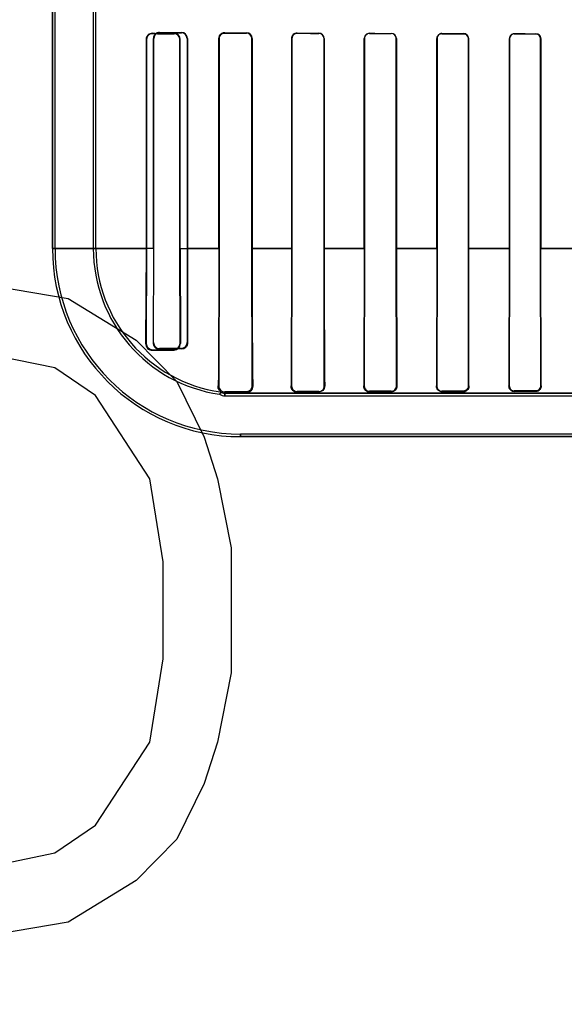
# Model space of a CAD drawing. Header units: millimetres. Extents: x 0 to 297, y 0 to 210.
# Tile 347 of 446: x 242.267 to 242.605, y 157.091 to 157.703. Entities that reach past the tile are written whole.
import ezdxf

# ---------------------------------------------------------------- set-up
doc = ezdxf.new("R2010")
doc.units = ezdxf.units.MM
doc.header["$LTSCALE"] = 16.335
doc.layers.get('0').update_dxf_attribs({"linetype": 'CONTINUOUS'})
for name, color, linetype in [('AXES_REF', 7, 'CONTINUOUS'), ('INTFCLR_1', 7, 'CONTINUOUS'), ('INTFCLR_72935', 7, 'CONTINUOUS')]:
    doc.layers.add(name, color=color, linetype=linetype)

msp = doc.modelspace()

# ---------------------------------------------------------------- linework, layer by layer
at = {"color": 7, "linetype": 'Continuous'}
for p, q in [((242.24613, 157.53809), (242.29675, 157.52947)), ((242.29675, 157.52947), (242.33894, 157.50362)), ((242.33894, 157.50362), (242.36425, 157.47777)), ((242.28831, 157.48639), (242.24613, 157.495)), ((242.31363, 157.46915), (242.28831, 157.48639)), ((242.36425, 157.47777), (242.38113, 157.4433)), ((242.34738, 157.41745), (242.31363, 157.46915)), ((242.38113, 157.4433), (242.38956, 157.41745)), ((242.35581, 157.36575), (242.34738, 157.41745)), ((242.38956, 157.41745), (242.398, 157.37437)), ((242.398, 157.37437), (242.398, 157.29681)), ((242.35581, 157.30543), (242.35581, 157.36575)), ((242.34738, 157.25373), (242.35581, 157.30543)), ((242.398, 157.29681), (242.38956, 157.25373)), ((242.31363, 157.20202), (242.34738, 157.25373)), ((242.38956, 157.25373), (242.38113, 157.22788)), ((242.38113, 157.22788), (242.36425, 157.19341)), ((242.28831, 157.18479), (242.31363, 157.20202)), ((242.36425, 157.19341), (242.33894, 157.16756)), ((242.24613, 157.17617), (242.28831, 157.18479)), ((242.33894, 157.16756), (242.29675, 157.14171)), ((242.29675, 157.14171), (242.24613, 157.13309))]:
    msp.add_line(p, q, dxfattribs=at)
for radius in [8.72625, 8.7255, 8.66962]:
    msp.add_circle((241.41503, 154.41059), radius, dxfattribs=at)
msp.add_arc((241.41503, 154.41059), 8.64, 278.277129, 261.722871, dxfattribs=at)
at = {"layer": 'AXES_REF', "color": 9, "linetype": 'Continuous'}
msp.add_circle((241.41503, 154.41059), 5.33572, dxfattribs=at)
msp.add_arc((241.41503, 154.41059), 7.96006, 94.411812, 85.588188, dxfattribs=at)
at = {"layer": 'INTFCLR_1', "color": 6, "linetype": 'Continuous'}
for p, q in [((242.28689, 157.56058), (242.28689, 159.96358)), ((242.28848, 157.56058), (242.28848, 159.96359)), ((242.3123, 157.71141), (242.3123, 157.56058)), ((242.31389, 157.56058), (242.31389, 157.71141)), ((242.34512, 157.69045), (242.34512, 157.56058)), ((242.34535, 157.69045), (242.34535, 157.56058)), ((242.3661, 157.56058), (242.3661, 157.69045)), ((242.36628, 157.56058), (242.36628, 157.69045)), ((242.39043, 157.69108), (242.39043, 157.56058)), ((242.3906, 157.69108), (242.3906, 157.56058)), ((242.41089, 157.56058), (242.41089, 157.69108)), ((242.41104, 157.56058), (242.41104, 157.69108)), ((242.43564, 157.69108), (242.43564, 157.56058)), ((242.43577, 157.69108), (242.43577, 157.56058)), ((242.45573, 157.56058), (242.45573, 157.69108)), ((242.45586, 157.56058), (242.45586, 157.69108)), ((242.48079, 157.69108), (242.48079, 157.56058)), ((242.48091, 157.69108), (242.48091, 157.56058)), ((242.50061, 157.56058), (242.50061, 157.69108)), ((242.50073, 157.56058), (242.50073, 157.69108)), ((242.52591, 157.69108), (242.52591, 157.56058)), ((242.52602, 157.69108), (242.52602, 157.56058)), ((242.54551, 157.56058), (242.54551, 157.69108)), ((242.54562, 157.56058), (242.54562, 157.69108)), ((242.571, 157.69108), (242.571, 157.56058)), ((242.5711, 157.69108), (242.5711, 157.56058)), ((242.59044, 157.56058), (242.59044, 157.69108)), ((242.59054, 157.56058), (242.59054, 157.69108)), ((242.34512, 157.56058), (242.34484, 157.50145)), ((242.34535, 157.56058), (242.34522, 157.50145)), ((242.3662, 157.50145), (242.3661, 157.56058)), ((242.36628, 157.56058), (242.36647, 157.50145)), ((242.3906, 157.56058), (242.39037, 157.47508)), ((242.4111, 157.47508), (242.41089, 157.56058)), ((242.43577, 157.56058), (242.43558, 157.47508)), ((242.45591, 157.47508), (242.45573, 157.56058)), ((242.48091, 157.56058), (242.48074, 157.47508)), ((242.50077, 157.47508), (242.50061, 157.56058)), ((242.50073, 157.56058), (242.50101, 157.47508)), ((242.52591, 157.56058), (242.52564, 157.47508)), ((242.52602, 157.56058), (242.52586, 157.47508)), ((242.54566, 157.47508), (242.54551, 157.56058)), ((242.54588, 157.47508), (242.54562, 157.56058)), ((242.571, 157.56058), (242.57075, 157.47508)), ((242.5711, 157.56058), (242.57096, 157.47508)), ((242.59058, 157.47508), (242.59044, 157.56058)), ((242.59078, 157.47508), (242.59054, 157.56058)), ((242.34904, 157.49765), (242.36254, 157.49774)), ((242.34904, 157.49726), (242.36254, 157.49744)), ((242.39404, 157.4714), (242.40754, 157.47147)), ((242.40389, 157.47058), (242.39404, 157.47058)), ((242.43904, 157.47162), (242.45254, 157.47167)), ((242.43904, 157.47122), (242.45254, 157.4713)), ((242.48404, 157.47177), (242.49754, 157.47181)), ((242.48404, 157.47146), (242.49754, 157.47151)), ((242.52904, 157.4719), (242.54254, 157.47193)), ((242.52904, 157.47162), (242.54254, 157.47166)), ((242.57404, 157.47199), (242.58754, 157.47201)), ((242.57404, 157.47174), (242.58754, 157.47177)), ((242.39404, 157.46899), (242.61912, 157.46899)), ((243.16268, 157.44516), (242.40389, 157.44516))]:
    msp.add_line(p, q, dxfattribs=at)
at = {"layer": 'INTFCLR_1', "color": 9, "linetype": 'Continuous'}
for p, q in [((242.34512, 157.69045), (242.34535, 157.69045)), ((242.34904, 157.69411), (242.34904, 157.69433)), ((242.36254, 157.69422), (242.36254, 157.69403)), ((242.3661, 157.69045), (242.36628, 157.69045)), ((242.39043, 157.69108), (242.3906, 157.69108)), ((242.39404, 157.6945), (242.39404, 157.69466)), ((242.40754, 157.69459), (242.40754, 157.69444)), ((242.41089, 157.69108), (242.41104, 157.69108)), ((242.43564, 157.69108), (242.43577, 157.69108)), ((242.43904, 157.69433), (242.43904, 157.69446)), ((242.45254, 157.69441), (242.45254, 157.69428)), ((242.45573, 157.69108), (242.45586, 157.69108)), ((242.48079, 157.69108), (242.48091, 157.69108)), ((242.48404, 157.69419), (242.48404, 157.69431)), ((242.49754, 157.69428), (242.49754, 157.69416)), ((242.50061, 157.69108), (242.50073, 157.69108)), ((242.52591, 157.69108), (242.52602, 157.69108)), ((242.52904, 157.69409), (242.52904, 157.6942)), ((242.54254, 157.69417), (242.54254, 157.69406)), ((242.54551, 157.69108), (242.54562, 157.69108)), ((242.571, 157.69108), (242.5711, 157.69108)), ((242.57404, 157.694), (242.57404, 157.69411)), ((242.58754, 157.69409), (242.58754, 157.69398)), ((242.59044, 157.69108), (242.59054, 157.69108)), ((242.28689, 157.56057), (242.34535, 157.56057)), ((242.3661, 157.56057), (242.3906, 157.56057)), ((242.41089, 157.56057), (242.43577, 157.56057)), ((242.45573, 157.56057), (242.48091, 157.56057)), ((242.50061, 157.56057), (242.52602, 157.56057)), ((242.54551, 157.56057), (242.5711, 157.56057)), ((242.59044, 157.56057), (242.61617, 157.56057)), ((242.34522, 157.50145), (242.34484, 157.50145)), ((242.36647, 157.50145), (242.3662, 157.50145)), ((242.34904, 157.49726), (242.34904, 157.49765)), ((242.36254, 157.49774), (242.36254, 157.49744)), ((242.38991, 157.47508), (242.39037, 157.47508)), ((242.39404, 157.46899), (242.39404, 157.4714)), ((242.61912, 157.47058), (242.40389, 157.47058)), ((242.40754, 157.47147), (242.40754, 157.4709)), ((242.41145, 157.47508), (242.4111, 157.47508)), ((242.43558, 157.47508), (242.43528, 157.47508)), ((242.43904, 157.47122), (242.43904, 157.47162)), ((242.45254, 157.47167), (242.45254, 157.4713)), ((242.45619, 157.47508), (242.45591, 157.47508)), ((242.48074, 157.47508), (242.48049, 157.47508)), ((242.48404, 157.47146), (242.48404, 157.47177)), ((242.49754, 157.47181), (242.49754, 157.47151)), ((242.50101, 157.47508), (242.50077, 157.47508)), ((242.52586, 157.47508), (242.52564, 157.47508)), ((242.52904, 157.47162), (242.52904, 157.4719)), ((242.54254, 157.47193), (242.54254, 157.47166)), ((242.54588, 157.47508), (242.54566, 157.47508)), ((242.57096, 157.47508), (242.57075, 157.47508)), ((242.57404, 157.47174), (242.57404, 157.47199)), ((242.58754, 157.47201), (242.58754, 157.47177)), ((242.59078, 157.47508), (242.59058, 157.47508)), ((242.40389, 157.44516), (242.40389, 157.44358)), ((243.16268, 157.44358), (242.40389, 157.44358))]:
    msp.add_line(p, q, dxfattribs=at)
at = {"layer": 'INTFCLR_1', "color": 7, "linetype": 'Continuous'}
for p, q in [((242.40845, 157.47103), (242.40754, 157.4709)), ((242.40905, 157.47125), (242.40845, 157.47103)), ((242.4096, 157.47155), (242.40905, 157.47125))]:
    msp.add_line(p, q, dxfattribs=at)
for points in [[(242.34904, 157.69411), (242.3489, 157.69411), (242.34876, 157.6941), (242.34863, 157.69409), (242.34851, 157.69407), (242.34839, 157.69406), (242.34827, 157.69403), (242.34815, 157.69401), (242.34804, 157.69398), (242.34793, 157.69395)], [(242.39292, 157.69449), (242.39303, 157.69452), (242.39314, 157.69455), (242.39326, 157.69458), (242.39338, 157.6946), (242.3935, 157.69462), (242.39363, 157.69464), (242.39376, 157.69465), (242.3939, 157.69466), (242.39404, 157.69466)], [(242.39404, 157.6945), (242.39391, 157.6945), (242.39379, 157.69449), (242.39366, 157.69448), (242.39354, 157.69447), (242.39341, 157.69445), (242.39329, 157.69442), (242.39317, 157.69439), (242.39305, 157.69436), (242.39293, 157.69432)], [(242.43791, 157.69428), (242.43803, 157.69431), (242.43815, 157.69435), (242.43827, 157.69438), (242.43839, 157.6944), (242.43852, 157.69442), (242.43864, 157.69444), (242.43877, 157.69445), (242.4389, 157.69446), (242.43904, 157.69446)], [(242.48064, 157.47399), (242.4806, 157.47412), (242.48057, 157.47424), (242.48055, 157.47436), (242.48053, 157.47449), (242.48051, 157.47461), (242.4805, 157.47473), (242.48049, 157.47484), (242.48049, 157.47496), (242.48049, 157.47508)], [(242.54546, 157.47394), (242.5455, 157.47406), (242.54554, 157.47419), (242.54557, 157.47432), (242.5456, 157.47445), (242.54563, 157.47457), (242.54564, 157.4747), (242.54565, 157.47483), (242.54566, 157.47495), (242.54566, 157.47508)], [(242.54588, 157.47508), (242.54588, 157.47494), (242.54587, 157.4748), (242.54586, 157.47466), (242.54584, 157.47453), (242.54582, 157.47439), (242.54579, 157.47426), (242.54576, 157.47413), (242.54572, 157.474), (242.54567, 157.47386)]]:
    msp.add_lwpolyline(points, dxfattribs=at)
at = {"layer": 'INTFCLR_1', "color": 6, "linetype": 'Continuous'}
for centre, radius, start, end in [((242.349, 157.69045), 0.00388, 89.50351, 179.98964), ((242.36251, 157.69045), 0.00377, 0.00519, 89.60131), ((242.36252, 157.69045), 0.00358, 0.00305, 89.68321), ((242.40752, 157.69108), 0.00352, 0.00202, 89.73498), ((242.40752, 157.69108), 0.00337, 0.0015, 89.76968), ((242.43903, 157.69107), 0.00325, 89.8202, 179.98308), ((242.45252, 157.69107), 0.00334, 0.01446, 89.79116), ((242.45253, 157.69108), 0.00321, 0.00475, 89.81876), ((242.48403, 157.69108), 0.00324, 89.83911, 179.99275), ((242.48403, 157.69107), 0.00312, 89.85715, 179.9897), ((242.49753, 157.69107), 0.0032, 0.01041, 89.83765), ((242.49753, 157.69107), 0.00308, 0.01267, 89.84782), ((242.52903, 157.69107), 0.00312, 89.88379, 179.98582), ((242.52903, 157.69107), 0.00301, 89.89514, 179.98427), ((242.54253, 157.69107), 0.00309, 0.01561, 89.86605), ((242.54253, 157.69107), 0.00299, 0.01682, 89.87328), ((242.57403, 157.69107), 0.00303, 89.91693, 179.98236), ((242.58753, 157.69107), 0.00301, 0.01867, 89.89048), ((242.58753, 157.69107), 0.00291, 0.01905, 89.89596), ((242.40389, 157.56058), 0.117, 180, 270), ((242.40389, 157.56058), 0.11541, 180, 270), ((242.40389, 157.56058), 0.09159, 180, 261.77208), ((242.40389, 157.56058), 0.09, 180, 262.00386), ((242.34896, 157.50138), 0.00412, 179.03403, 271.01397), ((242.34901, 157.50143), 0.00378, 179.70743, 270.43742), ((242.36249, 157.50142), 0.00398, 270.62404, 0.47599), ((242.36251, 157.50143), 0.00369, 270.37641, 0.23495), ((242.39401, 157.47505), 0.00365, 179.57063, 270.32409), ((242.43701, 157.45293), 0.04926, 157.90917, 159.80395), ((242.39404, 157.47508), 0.00609, 237.68488, 270), ((242.39404, 157.47508), 0.0045, 233.66328, 270), ((242.43902, 157.47506), 0.00344, 179.66289, 270.22512), ((242.45252, 157.47506), 0.00339, 270.22044, 0.30999), ((242.48403, 157.47506), 0.00328, 179.70818, 270.16901), ((242.49753, 157.47506), 0.00325, 270.16839, 0.27598), ((242.52903, 157.47506), 0.00317, 179.73535, 270.12974), ((242.57403, 157.47506), 0.00307, 179.75309, 270.09896)]:
    msp.add_arc(centre, radius, start, end, dxfattribs=at)
at = {"layer": 'INTFCLR_1', "color": 7, "linetype": 'Continuous'}
for centre, radius, start, end in [((242.34901, 157.69045), 0.00366, 107.14445, 179.99814), ((242.58752, 157.47502), 0.00325, 270.19414, 321.59398)]:
    msp.add_arc(centre, radius, start, end, dxfattribs=at)
at = {"layer": 'INTFCLR_1', "color": 6, "linetype": 'Continuous'}
for centre, major_axis, start_param, end_param in [((242.78329, 157.69495), (0.4694, 0), -2.752157, -2.682293), ((242.78329, 157.69495), (0.4964, 0), -2.635828, -2.582258), ((242.78329, 157.69558), (0.4694, 0), -2.548571, -2.498918), ((242.78329, 157.69558), (0.4964, 0), -2.472123, -2.429437), ((242.78329, 157.69558), (0.4694, 0), -2.394089, -2.352695), ((242.78329, 157.69558), (0.4964, 0), -2.337129, -2.300034), ((242.78329, 157.69558), (0.4694, 0), -2.262072, -2.225293), ((242.78329, 157.69558), (0.4964, 0), -2.217858, -2.184193), ((242.78329, 157.69558), (0.4694, 0), -2.143198, -2.109347), ((242.78329, 157.69558), (0.4964, 0), -2.10853, -2.077154), ((242.78329, 157.69558), (0.4694, 0), -2.032847, -2.000965), ((242.78329, 157.69558), (0.4964, 0), -2.005937, -1.976148)]:
    msp.add_ellipse(centre, major_axis=major_axis, ratio=0.003491, start_param=start_param, end_param=end_param, dxfattribs=at)
at = {"layer": 'INTFCLR_1', "color": 7, "linetype": 'Continuous'}
for points, knots in [([(242.34904, 157.69411), (242.34847, 157.6941), (242.3474, 157.69386), (242.34587, 157.69268), (242.34535, 157.6913), (242.34535, 157.69045)], [0, 0, 0, 0, 0.300266, 0.552849, 1, 1, 1, 1]), ([(242.39404, 157.69466), (242.39342, 157.69465), (242.39227, 157.69437), (242.39085, 157.69309), (242.39043, 157.69181), (242.39043, 157.69108)], [0, 0, 0, 0, 0.329149, 0.605902, 1, 1, 1, 1]), ([(242.39043, 157.69108), (242.39043, 157.69166), (242.39079, 157.69315), (242.39207, 157.69421), (242.39292, 157.69449)], [0, 0, 0, 0, 0.393229, 1, 1, 1, 1]), ([(242.39404, 157.6945), (242.39359, 157.69449), (242.39257, 157.69431), (242.39108, 157.69321), (242.39059, 157.69184), (242.3906, 157.69108)], [0, 0, 0, 0, 0.253554, 0.567263, 1, 1, 1, 1]), ([(242.43904, 157.69446), (242.43856, 157.69446), (242.43745, 157.69423), (242.43604, 157.69305), (242.43563, 157.69174), (242.43564, 157.69108)], [0, 0, 0, 0, 0.271643, 0.622451, 1, 1, 1, 1]), ([(242.43564, 157.69108), (242.43564, 157.69152), (242.4359, 157.6929), (242.43705, 157.69398), (242.43791, 157.69428)], [0, 0, 0, 0, 0.328181, 1, 1, 1, 1]), ([(242.40753, 157.47147), (242.40815, 157.47147), (242.40925, 157.47178), (242.41067, 157.47302), (242.41111, 157.4743), (242.4111, 157.47507)], [0, 0, 0, 0, 0.331774, 0.581068, 1, 1, 1, 1]), ([(242.40754, 157.4709), (242.40799, 157.47091), (242.40901, 157.47113), (242.41031, 157.472), (242.41127, 157.47339), (242.41143, 157.47449), (242.41145, 157.47508)], [0, 0, 0, 0, 0.218216, 0.483874, 0.723298, 1, 1, 1, 1]), ([(242.40754, 157.47147), (242.40804, 157.47148), (242.40922, 157.47173), (242.41016, 157.47255), (242.41052, 157.4731)], [0, 0, 0, 0, 0.436059, 1, 1, 1, 1]), ([(242.43528, 157.47508), (242.43527, 157.47461), (242.43542, 157.47368), (242.43613, 157.47247), (242.43733, 157.47149), (242.43842, 157.47121), (242.43904, 157.47122)], [0, 0, 0, 0, 0.235907, 0.461176, 0.691755, 1, 1, 1, 1]), ([(242.48049, 157.47508), (242.48048, 157.47455), (242.48069, 157.47356), (242.48177, 157.47202), (242.48316, 157.47146), (242.48404, 157.47146)], [0, 0, 0, 0, 0.282676, 0.52557, 1, 1, 1, 1]), ([(242.49754, 157.47151), (242.49803, 157.47152), (242.49899, 157.47173), (242.5005, 157.47283), (242.501, 157.47422), (242.50101, 157.47508)], [0, 0, 0, 0, 0.271145, 0.526247, 1, 1, 1, 1]), ([(242.52564, 157.47508), (242.52563, 157.47457), (242.52585, 157.47355), (242.52695, 157.4721), (242.52826, 157.47162), (242.52904, 157.47162)], [0, 0, 0, 0, 0.286003, 0.56457, 1, 1, 1, 1]), ([(242.54253, 157.47193), (242.54299, 157.47193), (242.54398, 157.47215), (242.54528, 157.47322), (242.54567, 157.47443), (242.54566, 157.47508)], [0, 0, 0, 0, 0.278874, 0.601381, 1, 1, 1, 1]), ([(242.54254, 157.47166), (242.54302, 157.47167), (242.54397, 157.47188), (242.5454, 157.47294), (242.54587, 157.47426), (242.54588, 157.47508)], [0, 0, 0, 0, 0.277272, 0.535348, 1, 1, 1, 1]), ([(242.54254, 157.47193), (242.54299, 157.47193), (242.54423, 157.47219), (242.54518, 157.47321), (242.54546, 157.47394)], [0, 0, 0, 0, 0.366775, 1, 1, 1, 1]), ([(242.57075, 157.47508), (242.57075, 157.47457), (242.57096, 157.4736), (242.57202, 157.47221), (242.57328, 157.47174), (242.57404, 157.47174)], [0, 0, 0, 0, 0.295532, 0.556536, 1, 1, 1, 1]), ([(242.58754, 157.47177), (242.58801, 157.47177), (242.58902, 157.472), (242.59038, 157.47312), (242.59078, 157.47438), (242.59078, 157.47508)], [0, 0, 0, 0, 0.281312, 0.588068, 1, 1, 1, 1])]:
    msp.add_open_spline(points, degree=3, knots=knots, dxfattribs=at)
at = {"layer": 'INTFCLR_1', "color": 6, "linetype": 'Continuous'}
for points, knots in [([(242.57404, 157.694), (242.57344, 157.69401), (242.57192, 157.69355), (242.5711, 157.69198), (242.5711, 157.69108)], [0, 0, 0, 0, 0.396507, 1, 1, 1, 1]), ([(242.39043, 157.56058), (242.39043, 157.55978), (242.39043, 157.55819), (242.39043, 157.55581), (242.39043, 157.55342), (242.39043, 157.55103), (242.39043, 157.54863), (242.39042, 157.54623), (242.39042, 157.54381), (242.39042, 157.54139), (242.39042, 157.53896), (242.39041, 157.53652), (242.39041, 157.53406), (242.3904, 157.5316), (242.3904, 157.52912), (242.39039, 157.52664), (242.39038, 157.52414), (242.39037, 157.52164), (242.39037, 157.51913), (242.39036, 157.51661), (242.39035, 157.5141), (242.39034, 157.51159), (242.39032, 157.50908), (242.39031, 157.50658), (242.3903, 157.5041), (242.39028, 157.50164), (242.39027, 157.4992), (242.39025, 157.49679), (242.39023, 157.49443), (242.39021, 157.49211), (242.39019, 157.48985), (242.39016, 157.48766), (242.39014, 157.48557), (242.39011, 157.4836), (242.39008, 157.48177), (242.39005, 157.48011), (242.39, 157.47789), (242.38995, 157.47623), (242.38991, 157.47508)], [0, 0, 0, 0, 0.027865, 0.055745, 0.083663, 0.111631, 0.13967, 0.167791, 0.19601, 0.224335, 0.252781, 0.281348, 0.31005, 0.338876, 0.367836, 0.396911, 0.426102, 0.455383, 0.484743, 0.514148, 0.543573, 0.572976, 0.602319, 0.631552, 0.66061, 0.689438, 0.717966, 0.746118, 0.773787, 0.800921, 0.827441, 0.853145, 0.877748, 0.900894, 0.922286, 0.941789, 0.959328, 1, 1, 1, 1]), ([(242.41104, 157.56058), (242.41104, 157.55972), (242.41104, 157.55802), (242.41104, 157.55547), (242.41104, 157.55291), (242.41104, 157.55035), (242.41104, 157.54779), (242.41104, 157.54523), (242.41105, 157.54266), (242.41105, 157.54009), (242.41105, 157.53752), (242.41106, 157.53494), (242.41106, 157.53236), (242.41107, 157.52977), (242.41107, 157.52719), (242.41108, 157.5246), (242.41109, 157.52201), (242.41109, 157.51943), (242.4111, 157.51685), (242.41111, 157.51428), (242.41112, 157.51172), (242.41113, 157.50918), (242.41114, 157.50665), (242.41115, 157.50415), (242.41117, 157.50167), (242.41118, 157.49922), (242.4112, 157.49681), (242.41121, 157.49444), (242.41123, 157.49213), (242.41125, 157.48987), (242.41127, 157.48768), (242.41129, 157.48557), (242.41131, 157.48353), (242.41133, 157.4816), (242.41136, 157.47976), (242.41139, 157.47806), (242.41142, 157.47651), (242.41144, 157.47553), (242.41145, 157.47508)], [0, 0, 0, 0, 0.029868, 0.059743, 0.089635, 0.119551, 0.1495, 0.179483, 0.209509, 0.239575, 0.269691, 0.299843, 0.330039, 0.360261, 0.39051, 0.420761, 0.451008, 0.481218, 0.511378, 0.541446, 0.571398, 0.601186, 0.63077, 0.660097, 0.689114, 0.717759, 0.745963, 0.773655, 0.800752, 0.827176, 0.852831, 0.877617, 0.901405, 0.92413, 0.945682, 0.965727, 0.983916, 1, 1, 1, 1]), ([(242.43564, 157.56058), (242.43564, 157.55878), (242.43564, 157.55518), (242.43563, 157.5498), (242.43563, 157.54442), (242.43562, 157.53906), (242.43561, 157.5337), (242.43561, 157.52839), (242.43559, 157.52312), (242.43558, 157.51796), (242.43556, 157.51286), (242.43555, 157.50788), (242.43552, 157.503), (242.4355, 157.49827), (242.43547, 157.49372), (242.43544, 157.48937), (242.43541, 157.48528), (242.43537, 157.48152), (242.43533, 157.47815), (242.4353, 157.47605), (242.43528, 157.47508)], [0, 0, 0, 0, 0.063056, 0.126122, 0.189032, 0.251712, 0.31432, 0.376791, 0.438061, 0.499256, 0.557912, 0.617068, 0.673917, 0.729248, 0.782839, 0.83378, 0.881762, 0.92634, 0.965697, 1, 1, 1, 1]), ([(242.45586, 157.56058), (242.45586, 157.55872), (242.45586, 157.55502), (242.45586, 157.54949), (242.45587, 157.54396), (242.45587, 157.53848), (242.45588, 157.53306), (242.45589, 157.52768), (242.4559, 157.52237), (242.45592, 157.51715), (242.45593, 157.51202), (242.45595, 157.50702), (242.45597, 157.50215), (242.45599, 157.49748), (242.45601, 157.49298), (242.45604, 157.48875), (242.45607, 157.4848), (242.4561, 157.4812), (242.45614, 157.478), (242.45617, 157.476), (242.45619, 157.47508)], [0, 0, 0, 0, 0.064957, 0.129839, 0.194332, 0.258657, 0.322136, 0.384723, 0.447488, 0.508272, 0.568083, 0.627358, 0.683541, 0.739206, 0.791145, 0.841493, 0.887419, 0.929989, 0.967529, 1, 1, 1, 1]), ([(242.48079, 157.56058), (242.48079, 157.55858), (242.48079, 157.55458), (242.48078, 157.5486), (242.48078, 157.54265), (242.48077, 157.53674), (242.48077, 157.5309), (242.48076, 157.52515), (242.48074, 157.51953), (242.48073, 157.51401), (242.48071, 157.50868), (242.48069, 157.50349), (242.48067, 157.49854), (242.48065, 157.49379), (242.48062, 157.48932), (242.48059, 157.48516), (242.48056, 157.48139), (242.48053, 157.47807), (242.4805, 157.47602), (242.48049, 157.47508)], [0, 0, 0, 0, 0.070145, 0.140184, 0.209834, 0.278954, 0.347555, 0.41476, 0.480683, 0.544832, 0.608288, 0.667917, 0.726785, 0.781939, 0.834668, 0.883583, 0.928052, 0.966955, 1, 1, 1, 1]), ([(242.38991, 157.47508), (242.38989, 157.47459), (242.38967, 157.47346), (242.3922, 157.47133), (242.39137, 157.47145)], [0, 0, 0, 0, 0.366683, 1, 1, 1, 1]), ([(242.40389, 157.47058), (242.40343, 157.47058), (242.40274, 157.47059), (242.40039, 157.47059), (242.40298, 157.47085), (242.40415, 157.47082), (242.40589, 157.47087), (242.40693, 157.47089), (242.40754, 157.4709)], [0, 0, 0, 0, 0.151576, 0.298882, 0.451277, 0.650404, 0.80076, 1, 1, 1, 1]), ([(242.45619, 157.47508), (242.4562, 157.47452), (242.45596, 157.47342), (242.45478, 157.47185), (242.45338, 157.47131), (242.45254, 157.4713)], [0, 0, 0, 0, 0.291682, 0.560326, 1, 1, 1, 1]), ([(242.58754, 157.47201), (242.58813, 157.47201), (242.58971, 157.47247), (242.59058, 157.47412), (242.59058, 157.47508)], [0, 0, 0, 0, 0.382344, 1, 1, 1, 1])]:
    msp.add_open_spline(points, degree=3, knots=knots, dxfattribs=at)
at = {"layer": 'INTFCLR_1', "color": 7, "linetype": 'Continuous'}
for points in [[(242.41052, 157.4731), (242.41077, 157.47349), (242.41104, 157.47394), (242.41104, 157.47441)], [(242.43597, 157.47282), (242.43567, 157.47324), (242.43534, 157.47371), (242.43535, 157.47423)], [(242.49977, 157.47235), (242.49943, 157.47206), (242.49905, 157.47169), (242.4986, 157.47169)], [(242.52623, 157.47311), (242.52592, 157.47356), (242.52565, 157.4741), (242.52566, 157.47464)], [(242.57133, 157.47317), (242.57104, 157.47358), (242.57077, 157.47407), (242.57078, 157.47458)], [(242.59078, 157.47508), (242.59079, 157.47457), (242.59076, 157.47399), (242.59045, 157.4736)]]:
    msp.add_open_spline(points, degree=3, dxfattribs=at)
at = {"layer": 'INTFCLR_72935', "color": 6, "linetype": 'Continuous'}
for p, q in [((242.28689, 159.96358), (242.28689, 157.56058)), ((242.28848, 157.56058), (242.28848, 159.96361)), ((242.3123, 157.71565), (242.3123, 157.56058)), ((242.31389, 157.56058), (242.31389, 157.71404)), ((242.34966, 157.56058), (242.34966, 157.69108)), ((242.34988, 157.56058), (242.34988, 157.69108)), ((242.37057, 157.69108), (242.37057, 157.56058)), ((242.37075, 157.69108), (242.37075, 157.56058)), ((242.39043, 157.56058), (242.39043, 157.69108)), ((242.3906, 157.56058), (242.3906, 157.69108)), ((242.41089, 157.69108), (242.41089, 157.56058)), ((242.41104, 157.69108), (242.41104, 157.56058)), ((242.43564, 157.56058), (242.43564, 157.69108)), ((242.43577, 157.56058), (242.43577, 157.69108)), ((242.45573, 157.69108), (242.45573, 157.56058)), ((242.45586, 157.69108), (242.45586, 157.56058)), ((242.48079, 157.56058), (242.48079, 157.69108)), ((242.48091, 157.56058), (242.48091, 157.69108)), ((242.50061, 157.69108), (242.50061, 157.56058)), ((242.50073, 157.69108), (242.50073, 157.56058)), ((242.52591, 157.56058), (242.52591, 157.69108)), ((242.52602, 157.56058), (242.52602, 157.69108)), ((242.54551, 157.69108), (242.54551, 157.56058)), ((242.54562, 157.69108), (242.54562, 157.56058)), ((242.571, 157.56058), (242.571, 157.69108)), ((242.5711, 157.56058), (242.5711, 157.69108)), ((242.59044, 157.69108), (242.59044, 157.56058)), ((242.59054, 157.69108), (242.59054, 157.56058)), ((242.34966, 157.56058), (242.34942, 157.50208)), ((242.34976, 157.50208), (242.34988, 157.56058)), ((242.37057, 157.56058), (242.37067, 157.50208)), ((242.37075, 157.56058), (242.37093, 157.50208)), ((242.39037, 157.47508), (242.3906, 157.56058)), ((242.41089, 157.56058), (242.4111, 157.47508)), ((242.43558, 157.47508), (242.43577, 157.56058)), ((242.45573, 157.56058), (242.45591, 157.47508)), ((242.48074, 157.47508), (242.48091, 157.56058)), ((242.50061, 157.56058), (242.50077, 157.47508)), ((242.50073, 157.56058), (242.50101, 157.47508)), ((242.52591, 157.56058), (242.52564, 157.47508)), ((242.52586, 157.47508), (242.52602, 157.56058)), ((242.54551, 157.56058), (242.54566, 157.47508)), ((242.54588, 157.47508), (242.54562, 157.56058)), ((242.571, 157.56058), (242.57075, 157.47508)), ((242.57096, 157.47508), (242.5711, 157.56058)), ((242.59044, 157.56058), (242.59058, 157.47508)), ((242.59078, 157.47508), (242.59054, 157.56058)), ((242.36704, 157.4984), (242.35354, 157.49831)), ((242.40754, 157.47147), (242.39404, 157.4714)), ((242.39404, 157.47058), (242.40389, 157.47058)), ((242.45254, 157.47167), (242.43904, 157.47162)), ((242.43904, 157.47122), (242.45254, 157.4713)), ((242.49754, 157.47181), (242.48404, 157.47177)), ((242.48404, 157.47146), (242.49754, 157.47151)), ((242.54254, 157.47193), (242.52904, 157.4719)), ((242.52904, 157.47162), (242.54254, 157.47166)), ((242.58754, 157.47201), (242.57404, 157.47199)), ((242.57404, 157.47174), (242.58754, 157.47177)), ((242.39404, 157.46899), (242.62336, 157.46899)), ((243.16268, 157.44516), (242.40389, 157.44516))]:
    msp.add_line(p, q, dxfattribs=at)
at = {"layer": 'INTFCLR_72935', "color": 9, "linetype": 'Continuous'}
for p, q in [((242.34988, 157.69108), (242.34966, 157.69108)), ((242.35354, 157.69492), (242.35354, 157.69471)), ((242.36704, 157.69463), (242.36704, 157.69482)), ((242.37075, 157.69108), (242.37057, 157.69108)), ((242.3906, 157.69108), (242.39043, 157.69108)), ((242.39404, 157.69466), (242.39404, 157.6945)), ((242.40754, 157.69444), (242.40754, 157.69459)), ((242.41104, 157.69108), (242.41089, 157.69108)), ((242.43577, 157.69108), (242.43564, 157.69108)), ((242.43904, 157.69446), (242.43904, 157.69433)), ((242.45254, 157.69428), (242.45254, 157.69441)), ((242.45586, 157.69108), (242.45573, 157.69108)), ((242.48091, 157.69108), (242.48079, 157.69108)), ((242.48404, 157.69431), (242.48404, 157.69419)), ((242.49754, 157.69416), (242.49754, 157.69428)), ((242.50073, 157.69108), (242.50061, 157.69108)), ((242.52602, 157.69108), (242.52591, 157.69108)), ((242.52904, 157.6942), (242.52904, 157.69409)), ((242.54254, 157.69406), (242.54254, 157.69417)), ((242.54562, 157.69108), (242.54551, 157.69108)), ((242.5711, 157.69108), (242.571, 157.69108)), ((242.57404, 157.69411), (242.57404, 157.694)), ((242.58754, 157.69398), (242.58754, 157.69409)), ((242.59054, 157.69108), (242.59044, 157.69108)), ((242.34988, 157.56057), (242.28689, 157.56057)), ((242.3906, 157.56057), (242.37057, 157.56057)), ((242.43577, 157.56057), (242.41089, 157.56057)), ((242.48091, 157.56057), (242.45573, 157.56057)), ((242.52601, 157.56057), (242.50061, 157.56057)), ((242.5711, 157.56057), (242.54551, 157.56057)), ((242.61617, 157.56057), (242.59044, 157.56057)), ((242.34942, 157.50208), (242.34976, 157.50208)), ((242.37067, 157.50208), (242.37093, 157.50208)), ((242.35354, 157.49831), (242.35354, 157.49797)), ((242.36704, 157.49812), (242.36704, 157.4984)), ((242.39037, 157.47508), (242.38991, 157.47508)), ((242.39404, 157.4714), (242.39404, 157.46899)), ((242.40389, 157.47058), (242.61912, 157.47058)), ((242.40754, 157.4709), (242.40754, 157.47147)), ((242.4111, 157.47508), (242.41145, 157.47508)), ((242.43528, 157.47508), (242.43558, 157.47508)), ((242.43904, 157.47162), (242.43904, 157.47122)), ((242.45254, 157.4713), (242.45254, 157.47167)), ((242.45591, 157.47508), (242.45619, 157.47508)), ((242.48049, 157.47508), (242.48074, 157.47508)), ((242.48404, 157.47177), (242.48404, 157.47146)), ((242.49754, 157.47151), (242.49754, 157.47181)), ((242.50077, 157.47508), (242.50101, 157.47508)), ((242.52564, 157.47508), (242.52586, 157.47508)), ((242.52904, 157.4719), (242.52904, 157.47162)), ((242.54254, 157.47166), (242.54254, 157.47193)), ((242.54566, 157.47508), (242.54588, 157.47508)), ((242.57075, 157.47508), (242.57096, 157.47508)), ((242.57404, 157.47199), (242.57404, 157.47174)), ((242.58754, 157.47177), (242.58754, 157.47201)), ((242.59058, 157.47508), (242.59078, 157.47508)), ((242.40389, 157.44358), (242.40389, 157.44516)), ((242.40389, 157.44358), (243.16268, 157.44358))]:
    msp.add_line(p, q, dxfattribs=at)
at = {"layer": 'INTFCLR_72935', "color": 7, "linetype": 'Continuous'}
for p, q in [((242.40754, 157.4709), (242.40845, 157.47103)), ((242.40845, 157.47103), (242.40905, 157.47125)), ((242.40905, 157.47125), (242.4096, 157.47155)), ((242.4111, 157.47508), (242.41085, 157.47374)), ((242.54552, 157.47352), (242.54588, 157.47508))]:
    msp.add_line(p, q, dxfattribs=at)
for points in [[(242.35243, 157.69454), (242.35254, 157.69458), (242.35265, 157.69461), (242.35277, 157.69463), (242.35289, 157.69465), (242.35301, 157.69467), (242.35313, 157.69469), (242.35326, 157.6947), (242.3534, 157.69471), (242.35354, 157.69471)], [(242.39404, 157.69466), (242.3939, 157.69466), (242.39376, 157.69465), (242.39363, 157.69464), (242.3935, 157.69462), (242.39338, 157.6946), (242.39326, 157.69458), (242.39314, 157.69455), (242.39303, 157.69452), (242.39292, 157.69449)], [(242.39294, 157.69433), (242.39305, 157.69436), (242.39317, 157.69439), (242.39328, 157.69442), (242.3934, 157.69444), (242.39353, 157.69446), (242.39365, 157.69448), (242.39378, 157.69449), (242.3939, 157.6945), (242.39404, 157.6945)], [(242.48049, 157.47508), (242.48049, 157.47496), (242.48049, 157.47484), (242.4805, 157.47472), (242.48051, 157.47461), (242.48053, 157.47449), (242.48055, 157.47436), (242.48057, 157.47424), (242.4806, 157.47411), (242.48064, 157.47399)], [(242.54566, 157.47508), (242.54566, 157.47495), (242.54565, 157.47483), (242.54564, 157.4747), (242.54563, 157.47457), (242.5456, 157.47445), (242.54557, 157.47432), (242.54554, 157.47419), (242.5455, 157.47406), (242.54545, 157.47393)]]:
    msp.add_lwpolyline(points, dxfattribs=at)
at = {"layer": 'INTFCLR_72935', "color": 6, "linetype": 'Continuous'}
for centre, radius, start, end in [((242.3535, 157.69107), 0.00384, 89.53684, 179.99167), ((242.36701, 157.69108), 0.00374, 0.0046, 89.62131), ((242.36702, 157.69108), 0.00356, 0.00237, 89.69513), ((242.40752, 157.69108), 0.00352, 0.00405, 89.73329), ((242.40752, 157.69108), 0.00337, 0.00115, 89.77003), ((242.43902, 157.69108), 0.00339, 89.78302, 179.9985), ((242.43902, 157.69108), 0.00325, 89.80868, 179.99615), ((242.45252, 157.69108), 0.00334, 0.00331, 89.80082), ((242.45253, 157.69108), 0.00321, 0.00322, 89.82034), ((242.48403, 157.69108), 0.00324, 89.83594, 179.99623), ((242.48403, 157.69108), 0.00312, 89.85076, 179.99616), ((242.49753, 157.69108), 0.0032, 0.00348, 89.84502), ((242.49753, 157.69108), 0.00308, 0.00316, 89.85774), ((242.52903, 157.69108), 0.00312, 89.87278, 179.99668), ((242.52903, 157.69108), 0.00301, 89.88254, 179.99679), ((242.54253, 157.69108), 0.00309, 0.00353, 89.87834), ((242.57403, 157.69107), 0.00303, 89.91767, 179.98174), ((242.57403, 157.69108), 0.00293, 89.90874, 179.99731), ((242.58753, 157.69108), 0.00301, 0.00233, 89.90692), ((242.40389, 157.56058), 0.117, 180, 270), ((242.40389, 157.56058), 0.11541, 180, 270), ((242.40389, 157.56058), 0.09159, 180, 261.77208), ((242.40389, 157.56058), 0.09, 180, 262.00386), ((242.35348, 157.50202), 0.00406, 179.26093, 270.78487), ((242.35351, 157.50206), 0.00375, 179.72611, 270.41088), ((242.36701, 157.50206), 0.00366, 270.35753, 0.22467), ((242.39955, 153.98454), 3.51373, 90.53028, 90.75043), ((242.39401, 157.47505), 0.00365, 179.57058, 270.32412), ((242.43701, 157.45293), 0.04926, 157.90917, 159.80395), ((242.39404, 157.47508), 0.00609, 237.68488, 270), ((242.39404, 157.47508), 0.0045, 233.66328, 270), ((242.43902, 157.47506), 0.00344, 179.6617, 270.22635), ((242.45252, 157.47506), 0.00339, 270.22086, 0.30942), ((242.48403, 157.47506), 0.00328, 179.70759, 270.16955), ((242.49753, 157.47506), 0.00325, 270.1687, 0.27566), ((242.52903, 157.47506), 0.00317, 179.73488, 270.13016), ((242.57403, 157.47506), 0.00307, 179.75302, 270.0989)]:
    msp.add_arc(centre, radius, start, end, dxfattribs=at)
at = {"layer": 'INTFCLR_72935', "color": 7, "linetype": 'Continuous'}
for centre, radius, start, end in [((242.35351, 157.69108), 0.00363, 107.27066, 179.99689), ((242.367, 157.50204), 0.00393, 270.54837, 0.43208), ((242.49749, 157.47503), 0.00352, 310.51422, 0.82354)]:
    msp.add_arc(centre, radius, start, end, dxfattribs=at)
at = {"layer": 'INTFCLR_72935', "color": 6, "linetype": 'Continuous'}
for major_axis, start_param, end_param in [((0.4694, 0), -2.727637, -2.66112), ((0.4964, 0), -2.617421, -2.5654), ((0.4694, 0), -2.548571, -2.498918), ((0.4964, 0), -2.472123, -2.429437), ((0.4694, 0), -2.394089, -2.352695), ((0.4964, 0), -2.337129, -2.300034), ((0.4694, 0), -2.262072, -2.225293), ((0.4964, 0), -2.217858, -2.184193), ((0.4694, 0), -2.143198, -2.109347), ((0.4964, 0), -2.10853, -2.077154), ((0.4694, 0), -2.032847, -2.000965), ((0.4964, 0), -2.005937, -1.976148)]:
    msp.add_ellipse((242.78329, 157.69558), major_axis=major_axis, ratio=0.003491, start_param=start_param, end_param=end_param, dxfattribs=at)
at = {"layer": 'INTFCLR_72935', "color": 7, "linetype": 'Continuous'}
for points, knots in [([(242.34988, 157.69108), (242.34988, 157.69161), (242.35014, 157.69276), (242.35139, 157.69427), (242.35278, 157.6947), (242.35354, 157.69471)], [0, 0, 0, 0, 0.284487, 0.602019, 1, 1, 1, 1]), ([(242.39043, 157.69108), (242.39043, 157.69164), (242.3907, 157.69272), (242.39189, 157.6942), (242.39323, 157.69465), (242.39404, 157.69466)], [0, 0, 0, 0, 0.305755, 0.568882, 1, 1, 1, 1]), ([(242.39292, 157.69449), (242.39238, 157.69431), (242.39106, 157.69353), (242.39043, 157.69198), (242.39043, 157.69108)], [0, 0, 0, 0, 0.384972, 1, 1, 1, 1]), ([(242.3906, 157.69108), (242.39059, 157.69167), (242.39091, 157.69282), (242.39217, 157.69415), (242.39338, 157.69449), (242.39404, 157.6945)], [0, 0, 0, 0, 0.33515, 0.632361, 1, 1, 1, 1]), ([(242.37093, 157.50208), (242.37093, 157.50155), (242.37071, 157.50046), (242.36953, 157.49875), (242.36798, 157.49813), (242.36704, 157.49812)], [0, 0, 0, 0, 0.26079, 0.532478, 1, 1, 1, 1]), ([(242.41145, 157.47508), (242.41142, 157.47448), (242.41126, 157.47335), (242.41031, 157.47203), (242.40906, 157.47115), (242.40806, 157.47091), (242.40754, 157.4709)], [0, 0, 0, 0, 0.284048, 0.524728, 0.752277, 1, 1, 1, 1]), ([(242.4111, 157.47507), (242.41111, 157.47455), (242.41087, 157.47351), (242.40974, 157.47199), (242.40836, 157.47147), (242.40754, 157.47147)], [0, 0, 0, 0, 0.280369, 0.554767, 1, 1, 1, 1]), ([(242.41051, 157.47309), (242.41021, 157.47264), (242.40934, 157.4718), (242.40815, 157.47148), (242.40754, 157.47147)], [0, 0, 0, 0, 0.469129, 1, 1, 1, 1]), ([(242.43904, 157.47122), (242.43858, 157.47121), (242.43765, 157.47139), (242.43641, 157.47216), (242.43548, 157.47343), (242.43527, 157.47452), (242.43528, 157.47508)], [0, 0, 0, 0, 0.231476, 0.462541, 0.72096, 1, 1, 1, 1]), ([(242.45619, 157.47508), (242.45618, 157.47454), (242.45599, 157.47348), (242.45484, 157.47188), (242.45341, 157.47132), (242.45254, 157.4713)], [0, 0, 0, 0, 0.277324, 0.544538, 1, 1, 1, 1]), ([(242.48404, 157.47146), (242.48358, 157.47146), (242.48263, 157.47165), (242.48105, 157.4727), (242.48048, 157.47417), (242.48049, 157.47508)], [0, 0, 0, 0, 0.246499, 0.508605, 1, 1, 1, 1]), ([(242.50101, 157.47508), (242.501, 157.47461), (242.50084, 157.47366), (242.49982, 157.47211), (242.49841, 157.47152), (242.49754, 157.47151)], [0, 0, 0, 0, 0.256574, 0.516799, 1, 1, 1, 1]), ([(242.52904, 157.47162), (242.52858, 157.47162), (242.52765, 157.47181), (242.52616, 157.47285), (242.52563, 157.47423), (242.52564, 157.47508)], [0, 0, 0, 0, 0.256094, 0.522073, 1, 1, 1, 1]), ([(242.54566, 157.47507), (242.54566, 157.47444), (242.54529, 157.47324), (242.54399, 157.47215), (242.54299, 157.47193), (242.54253, 157.47193)], [0, 0, 0, 0, 0.39385, 0.717426, 1, 1, 1, 1]), ([(242.54588, 157.47508), (242.54587, 157.47454), (242.54565, 157.4735), (242.54451, 157.47211), (242.54327, 157.47167), (242.54254, 157.47166)], [0, 0, 0, 0, 0.3087, 0.580629, 1, 1, 1, 1]), ([(242.54545, 157.47393), (242.54529, 157.47351), (242.54459, 157.47244), (242.54331, 157.47193), (242.54254, 157.47193)], [0, 0, 0, 0, 0.372838, 1, 1, 1, 1]), ([(242.57404, 157.47174), (242.57358, 157.47174), (242.57265, 157.47194), (242.57123, 157.47297), (242.57075, 157.47428), (242.57075, 157.47508)], [0, 0, 0, 0, 0.26708, 0.536302, 1, 1, 1, 1])]:
    msp.add_open_spline(points, degree=3, knots=knots, dxfattribs=at)
at = {"layer": 'INTFCLR_72935', "color": 6, "linetype": 'Continuous'}
for points, knots in [([(242.54254, 157.69406), (242.54316, 157.69406), (242.54471, 157.69358), (242.54551, 157.69197), (242.54551, 157.69108)], [0, 0, 0, 0, 0.409084, 1, 1, 1, 1]), ([(242.58754, 157.69398), (242.58813, 157.69398), (242.58964, 157.69353), (242.59044, 157.69196), (242.59044, 157.69108)], [0, 0, 0, 0, 0.400765, 1, 1, 1, 1]), ([(242.39043, 157.56058), (242.39043, 157.55978), (242.39043, 157.55819), (242.39043, 157.55581), (242.39043, 157.55342), (242.39043, 157.55103), (242.39043, 157.54863), (242.39042, 157.54623), (242.39042, 157.54381), (242.39042, 157.54139), (242.39042, 157.53896), (242.39041, 157.53652), (242.39041, 157.53406), (242.3904, 157.5316), (242.3904, 157.52912), (242.39039, 157.52664), (242.39038, 157.52414), (242.39037, 157.52164), (242.39037, 157.51913), (242.39036, 157.51662), (242.39035, 157.5141), (242.39034, 157.51159), (242.39032, 157.50908), (242.39031, 157.50658), (242.3903, 157.5041), (242.39028, 157.50164), (242.39027, 157.4992), (242.39025, 157.4968), (242.39023, 157.49443), (242.39021, 157.49212), (242.39019, 157.48985), (242.39016, 157.48766), (242.39014, 157.48557), (242.39011, 157.4836), (242.39008, 157.48177), (242.39005, 157.48011), (242.39, 157.47789), (242.38995, 157.47623), (242.38991, 157.47508)], [0, 0, 0, 0, 0.027864, 0.055744, 0.08366, 0.111627, 0.139665, 0.167785, 0.196004, 0.224329, 0.252774, 0.281341, 0.31004, 0.338867, 0.367824, 0.396897, 0.426086, 0.455366, 0.484725, 0.514126, 0.54355, 0.57295, 0.602293, 0.63152, 0.660581, 0.6894, 0.717926, 0.746078, 0.773758, 0.800874, 0.827375, 0.853099, 0.877722, 0.900905, 0.922316, 0.941805, 0.959331, 1, 1, 1, 1]), ([(242.41104, 157.56058), (242.41104, 157.55972), (242.41104, 157.55802), (242.41104, 157.55547), (242.41104, 157.55291), (242.41104, 157.55035), (242.41104, 157.54779), (242.41104, 157.54523), (242.41105, 157.54266), (242.41105, 157.54009), (242.41105, 157.53752), (242.41106, 157.53494), (242.41106, 157.53236), (242.41107, 157.52977), (242.41107, 157.52719), (242.41108, 157.5246), (242.41109, 157.52201), (242.41109, 157.51943), (242.4111, 157.51685), (242.41111, 157.51428), (242.41112, 157.51172), (242.41113, 157.50918), (242.41114, 157.50665), (242.41115, 157.50415), (242.41117, 157.50167), (242.41118, 157.49922), (242.4112, 157.49681), (242.41121, 157.49444), (242.41123, 157.49213), (242.41125, 157.48987), (242.41127, 157.48768), (242.41129, 157.48557), (242.41131, 157.48354), (242.41133, 157.4816), (242.41136, 157.47976), (242.41139, 157.47806), (242.41142, 157.47651), (242.41144, 157.47553), (242.41145, 157.47508)], [0, 0, 0, 0, 0.029867, 0.059742, 0.089635, 0.11955, 0.1495, 0.179482, 0.209509, 0.239575, 0.26969, 0.299842, 0.330039, 0.360261, 0.39051, 0.42076, 0.451007, 0.481217, 0.511377, 0.541445, 0.571397, 0.601185, 0.630768, 0.660096, 0.689112, 0.717758, 0.745961, 0.773654, 0.80075, 0.827174, 0.85283, 0.877615, 0.901401, 0.924129, 0.945682, 0.965725, 0.983912, 1, 1, 1, 1]), ([(242.43564, 157.56058), (242.43564, 157.55877), (242.43564, 157.55516), (242.43563, 157.54975), (242.43563, 157.54436), (242.43562, 157.53898), (242.43561, 157.53363), (242.43561, 157.52832), (242.43559, 157.52305), (242.43558, 157.51786), (242.43556, 157.51273), (242.43555, 157.50773), (242.43552, 157.50282), (242.4355, 157.49808), (242.43547, 157.4935), (242.43544, 157.48918), (242.43541, 157.48514), (242.43537, 157.48144), (242.43533, 157.47812), (242.43529, 157.47603), (242.43528, 157.47508)], [0, 0, 0, 0, 0.063369, 0.126652, 0.189729, 0.252754, 0.315169, 0.377454, 0.438989, 0.500359, 0.55942, 0.618922, 0.675915, 0.731627, 0.785378, 0.836436, 0.8834, 0.926854, 0.966422, 1, 1, 1, 1]), ([(242.45586, 157.56058), (242.45586, 157.55873), (242.45586, 157.55503), (242.45586, 157.54949), (242.45587, 157.54397), (242.45587, 157.53847), (242.45588, 157.53301), (242.45589, 157.5276), (242.4559, 157.52229), (242.45592, 157.51707), (242.45593, 157.51194), (242.45595, 157.50696), (242.45597, 157.5021), (242.45599, 157.49745), (242.45601, 157.49296), (242.45604, 157.48875), (242.45607, 157.4848), (242.4561, 157.48121), (242.45614, 157.478), (242.45617, 157.476), (242.45619, 157.47508)], [0, 0, 0, 0, 0.064907, 0.12979, 0.194367, 0.258667, 0.322682, 0.385861, 0.448445, 0.50916, 0.56901, 0.628232, 0.684091, 0.739602, 0.791273, 0.841509, 0.887274, 0.929864, 0.967465, 1, 1, 1, 1]), ([(242.48079, 157.56058), (242.48079, 157.55857), (242.48079, 157.55456), (242.48078, 157.54858), (242.48078, 157.54262), (242.48077, 157.53673), (242.48077, 157.5309), (242.48076, 157.52516), (242.48074, 157.51951), (242.48073, 157.51399), (242.48071, 157.50863), (242.48069, 157.50342), (242.48067, 157.49845), (242.48065, 157.49368), (242.48062, 157.48923), (242.48059, 157.4851), (242.48056, 157.48137), (242.48053, 157.47806), (242.4805, 157.47602), (242.48049, 157.47508)], [0, 0, 0, 0, 0.07042, 0.140511, 0.209989, 0.279412, 0.347182, 0.414714, 0.480867, 0.545146, 0.608699, 0.668884, 0.727996, 0.783091, 0.836045, 0.884044, 0.928208, 0.966949, 1, 1, 1, 1]), ([(242.39137, 157.47145), (242.39199, 157.47136), (242.38961, 157.47334), (242.38988, 157.47438), (242.38991, 157.47508)], [0, 0, 0, 0, 0.475271, 1, 1, 1, 1]), ([(242.40754, 157.4709), (242.40693, 157.47089), (242.40589, 157.47087), (242.40415, 157.47084), (242.40293, 157.47079), (242.40015, 157.47075), (242.40267, 157.47055), (242.4034, 157.47058), (242.40389, 157.47058)], [0, 0, 0, 0, 0.192397, 0.337543, 0.529692, 0.693339, 0.844983, 1, 1, 1, 1]), ([(242.59078, 157.47508), (242.59079, 157.47454), (242.59054, 157.47349), (242.58939, 157.47216), (242.5882, 157.47177), (242.58754, 157.47177)], [0, 0, 0, 0, 0.313257, 0.610104, 1, 1, 1, 1]), ([(242.59058, 157.47508), (242.59058, 157.47446), (242.59011, 157.47286), (242.58847, 157.47201), (242.58754, 157.47201)], [0, 0, 0, 0, 0.397938, 1, 1, 1, 1])]:
    msp.add_open_spline(points, degree=3, knots=knots, dxfattribs=at)
at = {"layer": 'INTFCLR_72935', "color": 7, "linetype": 'Continuous'}
for points in [[(242.43528, 157.47508), (242.43527, 157.47461), (242.43524, 157.47408), (242.43551, 157.47369)], [(242.45525, 157.47254), (242.45565, 157.47299), (242.4561, 157.47354), (242.45609, 157.47415)], [(242.49754, 157.47151), (242.49799, 157.47152), (242.49853, 157.4715), (242.49888, 157.47179)], [(242.52564, 157.47508), (242.52563, 157.47457), (242.52567, 157.47402), (242.52595, 157.4736)], [(242.57075, 157.47508), (242.57074, 157.47451), (242.57084, 157.4739), (242.57116, 157.47344)]]:
    msp.add_open_spline(points, degree=3, dxfattribs=at)

doc.saveas('drawing.dxf')
